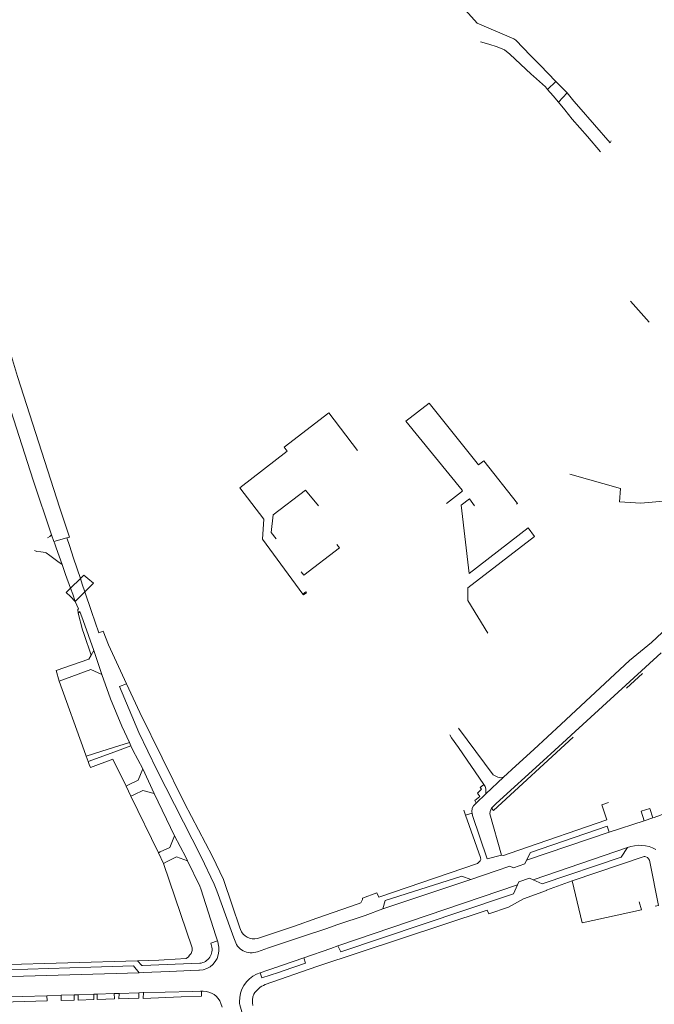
# Model space of a CAD drawing. Extents: x 145000 to 155000, y 457500 to 470000.
# Tile 340 of 548: x 149433 to 149611, y 464234 to 464510. Entities that reach past the tile are written whole.
import ezdxf

# ---------------------------------------------------------------- set-up
doc = ezdxf.new("R2010")
doc.units = 0
doc.header["$LTSCALE"] = 0.2
doc.header["$MEASUREMENT"] = 0
doc.layers.add('kant verharding', color=252, linetype='Continuous', lineweight=0)

msp = doc.modelspace()

# ---------------------------------------------------------------- linework, layer by layer
at = {"layer": 'kant verharding', "lineweight": 0}
for p, q in [((149578.82, 464496.85), (149578.62, 464497.05)), ((149583.17, 464492.28), (149578.82, 464496.85)), ((149576.29, 464494.33), (149576.89, 464493.77)), ((149580.88, 464490.06), (149583.17, 464492.28)), ((149580.88, 464490.06), (149582.4, 464488.33)), ((149584.73, 464490.74), (149583.17, 464492.28)), ((149586.39, 464489.1), (149584.73, 464490.74)), ((149582.4, 464488.33), (149583.92, 464486.55)), ((149583.92, 464486.55), (149586.39, 464489.1)), ((149586.39, 464489.1), (149588.24, 464486.85)), ((149583.92, 464486.55), (149585.7, 464484.35)), ((149585.7, 464484.35), (149587.77, 464481.81)), ((149598.33, 464475.2), (149598.7, 464475.72)), ((149604.03, 464430.84), (149609.26, 464425.02)), ((149614.3, 464375.01), (149606.97, 464374.4)), ((149445.61, 464369.4), (149444.44, 464373.03)), ((149446.53, 464366.53), (149445.61, 464369.4)), ((149442.12, 464365.56), (149442.75, 464363.71)), ((149442.75, 464363.71), (149446.34, 464364.65)), ((149442.75, 464363.71), (149442.9, 464363.3)), ((149442.9, 464363.3), (149443.39, 464361.9)), ((149441.63, 464359.73), (149440.61, 464360.47)), ((149443.39, 464361.9), (149445.04, 464357.26)), ((149443.84, 464358.12), (149441.63, 464359.73)), ((149445.04, 464357.26), (149443.84, 464358.12)), ((149450.17, 464353.31), (149448.28, 464358.99)), ((149445.04, 464357.26), (149445.46, 464356.08)), ((149445.46, 464356.08), (149446.04, 464354.47)), ((149446.04, 464354.47), (149447.43, 464350.61)), ((149447.43, 464350.61), (149450.17, 464353.31)), ((149450.17, 464353.31), (149450.7, 464351.73)), ((149447.43, 464350.61), (149448.02, 464348.92)), ((149451.41, 464349.58), (149448.71, 464346.92)), ((149450.7, 464351.73), (149451.41, 464349.58)), ((149453.31, 464344.07), (149451.41, 464349.58)), ((149448.71, 464346.92), (149447.38, 464348.25)), ((149448.02, 464348.92), (149448.71, 464346.92)), ((149449.44, 464344.63), (149449.56, 464343.6)), ((149449.56, 464343.6), (149450.81, 464338.96)), ((149453.92, 464333.16), (149450.93, 464341.62)), ((149450.81, 464338.96), (149451.1, 464337.91)), ((149451.1, 464337.91), (149451.19, 464337.65)), ((149451.19, 464337.65), (149453.18, 464331.86)), ((149453.18, 464331.86), (149453.92, 464333.16)), ((149453.92, 464333.16), (149456.18, 464326.46)), ((149587.5, 464309.53), (149612.61, 464332.57)), ((149443.37, 464327.56), (149444.26, 464324.62)), ((149444.26, 464324.62), (149451.24, 464305.22)), ((149602.91, 464322.66), (149607.38, 464326.78)), ((149588.02, 464308.97), (149565.76, 464288.47)), ((149451.24, 464305.22), (149451.81, 464303.66)), ((149451.81, 464303.66), (149457.93, 464305.57)), ((149457.93, 464305.57), (149463.88, 464307.43)), ((149464.32, 464306.48), (149459.77, 464304.84)), ((149464.32, 464306.48), (149463.88, 464307.43)), ((149451.81, 464303.66), (149452.35, 464302.16)), ((149459.77, 464304.84), (149452.35, 464302.16)), ((149452.35, 464302.16), (149452.64, 464301.35)), ((149470.85, 464293.15), (149467.67, 464300.13)), ((149483.98, 464275.45), (149471.6, 464299.83)), ((149568.53, 464297.77), (149563.56, 464293.14)), ((149463.86, 464295.7), (149463, 464295.27)), ((149463, 464295.27), (149464.32, 464292.43)), ((149563.01, 464295.67), (149562.02, 464294.91)), ((149464.32, 464292.43), (149465.27, 464292.88)), ((149464.32, 464292.43), (149472.01, 464276.63)), ((149476.53, 464281.31), (149470.85, 464293.15)), ((149563.56, 464293.14), (149560.91, 464290.52)), ((149487.1, 464275.6), (149479.31, 464290.5)), ((149565.76, 464288.47), (149565.22, 464289.1)), ((149557.44, 464288.5), (149557.92, 464287.14)), ((149557.92, 464287.14), (149559.75, 464287.72)), ((149607.87, 464285.57), (149610.32, 464286.38)), ((149610.32, 464286.38), (149610.73, 464286.51)), ((149597.41, 464285.81), (149572.58, 464277.28)), ((149597.55, 464284.03), (149598.08, 464282.34)), ((149598.08, 464282.34), (149607.87, 464285.57)), ((149479.67, 464275.36), (149476.53, 464281.31)), ((149598.08, 464282.34), (149575, 464274.53)), ((149603.19, 464278.05), (149576.84, 464269.07)), ((149472.01, 464276.63), (149472.53, 464276.87)), ((149472.01, 464276.63), (149473.43, 464273.64)), ((149480.14, 464274.38), (149479.67, 464275.36)), ((149564.01, 464274.88), (149568.02, 464275.99)), ((149473.43, 464273.64), (149474.29, 464274.06)), ((149559.39, 464269.15), (149566.48, 464271.59)), ((149572.42, 464267.64), (149522.21, 464250.59)), ((149559.39, 464269.15), (149534.8, 464260.91)), ((149510.03, 464256.06), (149516.31, 464258.35)), ((149563.99, 464260.6), (149516.32, 464244.84)), ((149494.81, 464255.65), (149494.97, 464255.2)), ((149499.7, 464252.62), (149510.03, 464256.06)), ((149522.19, 464256.54), (149518.85, 464255.35)), ((149488.52, 464251.96), (149488.06, 464253.43)), ((149492.38, 464254.9), (149493.13, 464252.83)), ((149493.13, 464252.83), (149493.3, 464252.38)), ((149488.7, 464251.33), (149488.52, 464251.96)), ((149522.21, 464250.59), (149520.27, 464249.84)), ((149499.71, 464248.94), (149500.76, 464249.29)), ((149500.76, 464249.29), (149502.84, 464249.99)), ((149520.27, 464249.84), (149512.7, 464247.22)), ((149405.89, 464244.58), (149466.14, 464246.44)), ((149472.11, 464246.6), (149466.14, 464246.44)), ((149466.14, 464246.44), (149467.37, 464245.07)), ((149467.37, 464245.07), (149467.56, 464245.07)), ((149467.56, 464245.07), (149483.58, 464245.72)), ((149516.32, 464244.84), (149501.85, 464239.77)), ((149505.09, 464244.67), (149504.67, 464244.53)), ((149506.39, 464245.1), (149505.09, 464244.67)), ((149512.7, 464247.22), (149506.39, 464245.1)), ((149467.73, 464243.12), (149466.58, 464243.01)), ((149481.1, 464243.66), (149483.3, 464243.76)), ((149483.3, 464243.76), (149483.51, 464243.77)), ((149500.47, 464243.05), (149499.48, 464242.71)), ((149502.6, 464243.78), (149500.47, 464243.05)), ((149506.92, 464243.63), (149505.59, 464243.18)), ((149440.76, 464236.64), (149425.61, 464236.18)), ((149444.76, 464236.77), (149440.76, 464236.64)), ((149448.44, 464236.89), (149444.76, 464236.77)), ((149449.54, 464236.92), (149448.44, 464236.89)), ((149453.91, 464237.07), (149449.54, 464236.92)), ((149454.86, 464237.1), (149453.91, 464237.07)), ((149459.67, 464237.26), (149454.86, 464237.1)), ((149461, 464237.3), (149459.67, 464237.26)), ((149466.55, 464237.48), (149461, 464237.3)), ((149467.71, 464237.52), (149466.55, 464237.48)), ((149467.8, 464237.52), (149467.71, 464237.52)), ((149467.76, 464235.9), (149467.8, 464237.52)), ((149478.34, 464236.29), (149467.76, 464235.9)), ((149483.8, 464237.88), (149481.59, 464237.83)), ((149484.08, 464237.88), (149483.8, 464237.88)), ((149484.52, 464237.89), (149484.08, 464237.88)), ((149489.82, 464233.45), (149489.49, 464234.43))]:
    msp.add_line(p, q, dxfattribs=at)
at = {"layer": 'kant verharding', "lineweight": 0, "flags": 128}
for points in [[(149556.22, 464514.16), (149561.14, 464508.63), (149571.44, 464504.28), (149572.03, 464503.88)], [(149562.06, 464503.42), (149564.48, 464502.75), (149566.72, 464501.99), (149568.84, 464501.12), (149570.31, 464499.91), (149576.29, 464494.33)], [(149578.62, 464497.05), (149576.08, 464499.57), (149572.03, 464503.88)], [(149576.89, 464493.77), (149580.31, 464490.86), (149580.88, 464490.06)], [(149588.24, 464486.85), (149589.58, 464485.22), (149598.33, 464475.2)], [(149595.63, 464472.62), (149592.04, 464476.92), (149587.77, 464481.81)], [(149442.12, 464365.56), (149436.97, 464380.79), (149418.93, 464436.65)], [(149444.44, 464373.03), (149432.63, 464409.85), (149429.82, 464419.11)], [(149552.55, 464374.33), (149556.79, 464377.56), (149557.06, 464377.81), (149556.94, 464378.06), (149541.18, 464397.3), (149547.75, 464402.36), (149561.53, 464385.14), (149562.99, 464386.18), (149572.45, 464374.3), (149572.22, 464374.12)], [(149512.39, 464348.97), (149501.1, 464364.31), (149501.5, 464369.93), (149494.81, 464378.67), (149507.98, 464388.92), (149507.22, 464390.01), (149519.68, 464399.61), (149527.73, 464389.15)], [(149587.12, 464382.51), (149601.23, 464378.47), (149601, 464374.77), (149606.97, 464374.4)], [(149504.91, 464364.46), (149503.58, 464366.21), (149504.08, 464371.1), (149513.15, 464377.99), (149516.75, 464373.64)], [(149560.43, 464373.65), (149558.99, 464375.59), (149556.67, 464373.86), (149558.91, 464354.71), (149575.46, 464367.45), (149577.21, 464365.05), (149558.52, 464350.68), (149558.59, 464347.13), (149564.14, 464338.04)], [(149446.53, 464366.53), (149447.14, 464364.92), (149446.34, 464364.65)], [(149440.94, 464364.72), (149441.59, 464365.02), (149442.12, 464365.56)], [(149448.28, 464358.99), (149447.09, 464362.57), (149446.34, 464364.65)], [(149440.61, 464360.47), (149440.42, 464360.6), (149439.1, 464360.79), (149437.97, 464360.83), (149437.35, 464361.13)], [(149511.92, 464355.23), (149512.69, 464354.22), (149522.67, 464361.87), (149521.95, 464362.85)], [(149452.24, 464353.35), (149451.14, 464354.27), (149450.17, 464353.31)], [(149451.41, 464349.58), (149453.86, 464352), (149452.24, 464353.35)], [(149630.47, 464354.62), (149609.93, 464335.43), (149603.79, 464330.35)], [(149447.38, 464348.25), (149446.22, 464349.42), (149447.43, 464350.61)], [(149512.39, 464348.97), (149513.22, 464349.61), (149513.42, 464349.28)], [(149513.42, 464349.28), (149512.61, 464348.71), (149512.39, 464348.97)], [(149448.71, 464346.92), (149449.69, 464344.85), (149449.44, 464344.63)], [(149450.93, 464341.62), (149450.06, 464344.1), (149449.56, 464343.6)], [(149456.56, 464338.62), (149455.35, 464338.15), (149453.31, 464344.07)], [(149463.06, 464323.85), (149458.02, 464334.73), (149456.56, 464338.62)], [(149443.37, 464327.56), (149452.52, 464330.74), (149453.18, 464331.86)], [(149603.79, 464330.35), (149584.64, 464312.56), (149577.01, 464305.51)], [(149456.18, 464326.46), (149453.12, 464327.84), (149444.26, 464324.62)], [(149463.88, 464307.43), (149461.76, 464312.04), (149458.57, 464319.7), (149456.18, 464326.46)], [(149471.6, 464299.83), (149466.48, 464310.23), (149461.08, 464323.09), (149463.06, 464323.85)], [(149479.31, 464290.5), (149466.81, 464315.81), (149463.06, 464323.85)], [(149555.99, 464311.42), (149565.61, 464298.4), (149566.93, 464297.78), (149567.68, 464297.53), (149568.53, 464297.77)], [(149553.5, 464309.57), (149553.96, 464308.77), (149555.94, 464306.09), (149563.01, 464295.67)], [(149579.62, 464302.35), (149586.2, 464308.34), (149587.5, 464309.53)], [(149467.67, 464300.13), (149464.85, 464305.34), (149464.32, 464306.48)], [(149577.01, 464305.51), (149572.03, 464300.91), (149568.53, 464297.77)], [(149452.64, 464301.35), (149452.97, 464300.42), (149459.22, 464302.76), (149463, 464295.27)], [(149467.67, 464300.13), (149466.31, 464296.92), (149463.86, 464295.7)], [(149565.22, 464289.1), (149566.53, 464290.41), (149579.62, 464302.35)], [(149560.91, 464290.52), (149560.5, 464291.21), (149561.89, 464292.36), (149561.25, 464293.33), (149562.35, 464294.42), (149562.02, 464294.91)], [(149563.01, 464295.67), (149563.38, 464295.14), (149563.55, 464294.54), (149563.56, 464293.14)], [(149465.27, 464292.88), (149467.68, 464294), (149470.85, 464293.15)], [(149560.91, 464290.52), (149560.1, 464289.72), (149559.77, 464289.05), (149559.71, 464288.08), (149559.75, 464287.72)], [(149568.02, 464275.99), (149564.7, 464287.48), (149564.81, 464288.13), (149565.22, 464289.1)], [(149597.95, 464290.64), (149596.03, 464289.99), (149597.41, 464285.81)], [(149610.32, 464286.38), (149609.51, 464289.02), (149607.04, 464288.26), (149607.87, 464285.57)], [(149557.92, 464287.14), (149562.06, 464275.27), (149562.18, 464274.77), (149562.03, 464274.32), (149561.25, 464273.66)], [(149559.75, 464287.72), (149559.83, 464287.03), (149564.01, 464274.88)], [(149610.73, 464286.51), (149612.41, 464287.12), (149614.25, 464287.91)], [(149575, 464274.53), (149576.05, 464276.71), (149597.55, 464284.03)], [(149472.53, 464276.87), (149475.18, 464278.12), (149476.53, 464281.31)], [(149576.84, 464269.07), (149579.37, 464267.92), (149601.46, 464275.37), (149603.19, 464278.05)], [(149474.29, 464274.06), (149477.1, 464275.48), (149480.14, 464274.38)], [(149483.98, 464275.45), (149487.62, 464267.82), (149488.33, 464265.99), (149492.38, 464254.9)], [(149487.1, 464275.6), (149490.17, 464269.13), (149492.64, 464262.01), (149494.81, 464255.65)], [(149572.58, 464277.28), (149568.56, 464275.9), (149568.02, 464275.99)], [(149607.85, 464275.55), (149587.77, 464268.78), (149580.55, 464266.2), (149580.6, 464266.04), (149574.13, 464263.72), (149569.92, 464261.39)], [(149473.43, 464273.64), (149481.42, 464250.05), (149481.42, 464249.32), (149481.21, 464248.47), (149480.73, 464247.95), (149480.45, 464247.55), (149479.72, 464247.01), (149473.61, 464246.65), (149472.11, 464246.6)], [(149488.06, 464253.43), (149483.89, 464266.54), (149483.61, 464267.26), (149480.14, 464274.38)], [(149561.25, 464273.66), (149533.66, 464264.18), (149533.14, 464265.4), (149529.11, 464263.97), (149529.11, 464263.52), (149528.65, 464262.65), (149527.84, 464262.34), (149516.31, 464258.35)], [(149566.48, 464271.59), (149570.29, 464272.92), (149571.37, 464272.43), (149574.52, 464273.49), (149575, 464274.53)], [(149610.97, 464261.67), (149611.89, 464261.9), (149609.46, 464274.1)], [(149534.8, 464260.91), (149535.45, 464263.28), (149556.84, 464270.12), (149559.39, 464269.15)], [(149576.84, 464269.07), (149575.79, 464269.56), (149572.8, 464268.5), (149572.42, 464267.64)], [(149572.42, 464267.64), (149571.34, 464265.17), (149569.1, 464264.41)], [(149587.77, 464268.78), (149590.55, 464257.01), (149607.11, 464260.7), (149606.51, 464262.94)], [(149569.1, 464264.41), (149523.01, 464248.9), (149522.21, 464250.59)], [(149563.99, 464260.6), (149564.41, 464259.5), (149569.92, 464261.39)], [(149522.19, 464256.54), (149529.81, 464259.11), (149534.8, 464260.91)], [(149502.84, 464249.99), (149512.9, 464253.35), (149518.85, 464255.35)], [(149486.89, 464250.6), (149486.7, 464251.32), (149488.52, 464251.96)], [(149488.9, 464249.13), (149488.89, 464250.25), (149488.74, 464251.17), (149488.7, 464251.33)], [(149423.61, 464243.7), (149453.14, 464244.62), (149465.02, 464245.03), (149466.58, 464243.01)], [(149512.7, 464247.22), (149513.18, 464245.71), (149506.92, 464243.63)], [(149466.58, 464243.01), (149424.44, 464241.82), (149423.17, 464241.76)], [(149467.73, 464243.12), (149475.06, 464243.38), (149481.1, 464243.66)], [(149505.59, 464243.18), (149500.92, 464241.63), (149500.47, 464243.05)], [(149504.67, 464244.53), (149504.25, 464244.38), (149502.6, 464243.78)], [(149425.61, 464236.18), (149425.67, 464234.88), (149431.37, 464234.9), (149440.85, 464235.23), (149440.76, 464236.64)], [(149444.76, 464236.77), (149444.77, 464235.3), (149448.42, 464235.43), (149448.44, 464236.89)], [(149449.54, 464236.92), (149449.57, 464235.37), (149453.93, 464235.61), (149453.91, 464237.07)], [(149454.86, 464237.1), (149454.9, 464235.6), (149459.75, 464235.75), (149459.67, 464237.26)], [(149466.55, 464237.48), (149466.53, 464235.93), (149460.9, 464235.79), (149461, 464237.3)], [(149481.59, 464237.83), (149473.89, 464237.67), (149467.8, 464237.52)], [(149478.34, 464236.29), (149484.09, 464236.49), (149484.08, 464237.88)], [(149495.38, 464232.12), (149494.77, 464234.06), (149494.72, 464234.48), (149494.7, 464234.9)]]:
    msp.add_lwpolyline(points, dxfattribs=at)
at = {"layer": 'kant verharding', "lineweight": 0, "extrusion": (0, 0, -1)}
msp.add_arc((-149606.63, 464269.43), 9.28, 68.2187, 119.3809, dxfattribs=at)
at = {"layer": 'kant verharding', "lineweight": 0}
for centre, radius, start, end in [((149607.89, 464273.98), 1.57, 71.9076, 91.4046), ((149607.89, 464273.97), 1.58, 4.6756, 72.0508), ((149498.73, 464256.47), 3.97, 198.6936, 284.1924), ((149483.15, 464249.57), 3.87, 276.3036, 15.3672), ((149497.99, 464253.44), 4.81, 192.7036, 290.9338), ((149483.24, 464249.43), 5.67, 272.7009, 356.9367), ((149502.99, 464235.18), 8.3, 115.0326, 181.9361), ((149504.47, 464233.58), 6.72, 112.9025, 148.7686), ((149484.67, 464232.8), 5.09, 18.7401, 91.6623), ((149503.14, 464235.1), 4.84, 155.981, 194.444)]:
    msp.add_arc(centre, radius, start, end, dxfattribs=at)

doc.saveas('drawing.dxf')
